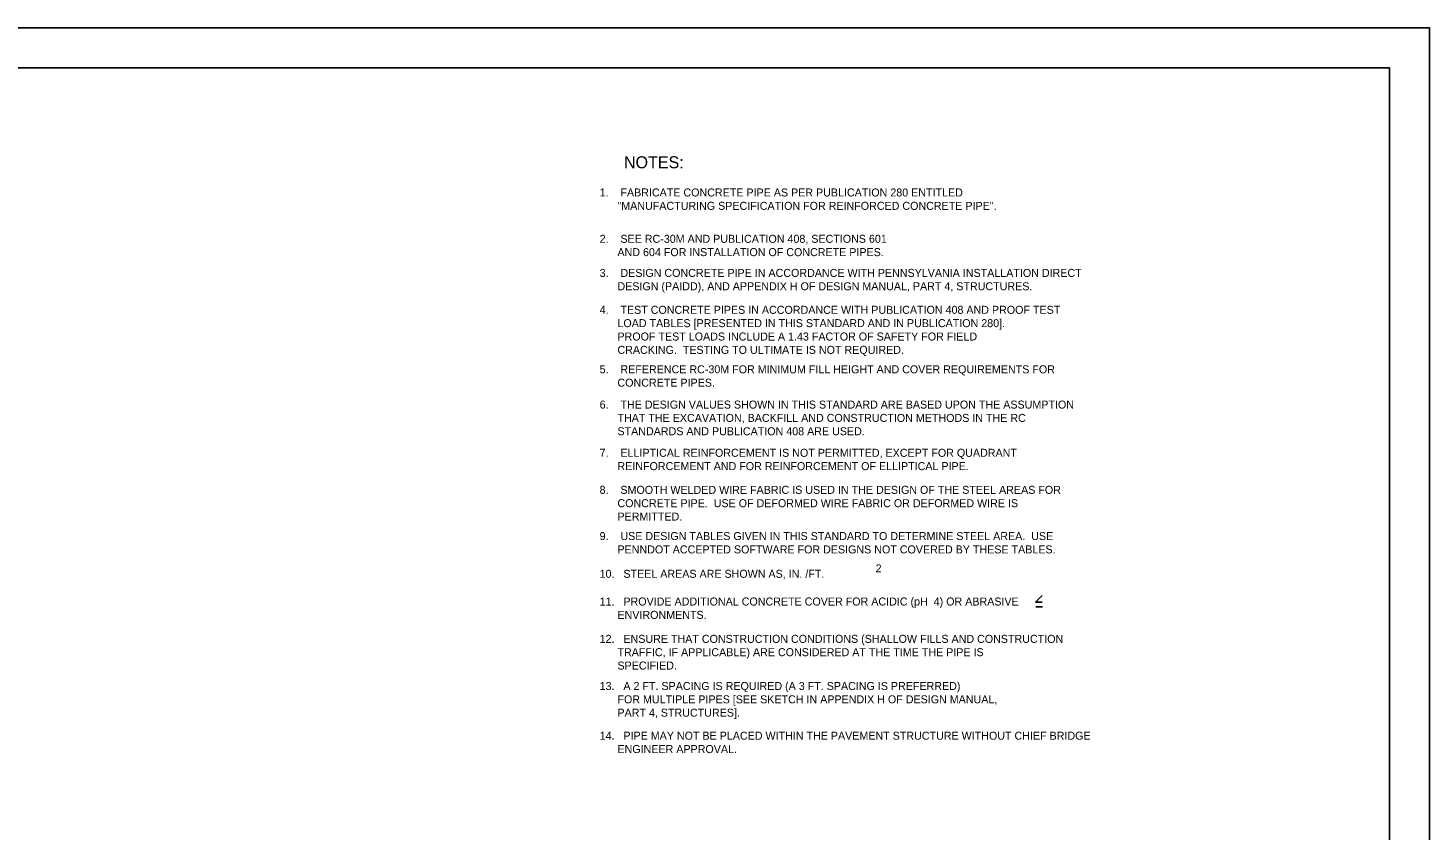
# Model space of a CAD drawing. Extents: x -22562 to -18409, y 3991 to 7171.
# Drawn here: x -21751 to -21227, y 6661 to 6961 of the extents above; entities that cross this region are included whole.
import ezdxf

# ---------------------------------------------------------------- set-up
doc = ezdxf.new("R2010")
doc.units = 0
doc.layers.add('2', color=7, linetype='Continuous')
doc.layers.add('PLT-BNDY', color=7, linetype='Continuous')

msp = doc.modelspace()

# ---------------------------------------------------------------- linework, layer by layer
at = {"layer": '2'}
for p, q in [((-22026.85, 6946.37), (-21240.85, 6946.37)), ((-21240.85, 6946.37), (-21240.85, 6382.37)), ((-21371.1, 6748.61), (-21373.69, 6746.02)), ((-21373.69, 6746.02), (-21371.1, 6746.02)), ((-21373.57, 6744.34), (-21370.97, 6744.34))]:
    msp.add_line(p, q, dxfattribs=at)
at = {"layer": 'PLT-BNDY'}
msp.add_lwpolyline([(-22066.85, 6961.37), (-21225.85, 6961.37), (-21225.85, 6367.37), (-22066.85, 6367.37)], close=True, dxfattribs=at)

# ---------------------------------------------------------------- texts
at = {"layer": '2'}
for s, height, p in [('NOTES:', 4.5, (-21527.96, 6908.75)), ('1.    FABRICATE CONCRETE PIPE AS PER PUBLICATION 280 ENTITLED', 3, (-21537.09, 6898.18)), ('      "MANUFACTURING SPECIFICATION FOR REINFORCED CONCRETE PIPE".', 3, (-21537.09, 6893.17)), ('2.    SEE RC-30M AND PUBLICATION 408, SECTIONS 601', 3, (-21537.09, 6880.81)), ('      AND 604 FOR INSTALLATION OF CONCRETE PIPES.', 3, (-21537.09, 6875.81)), ('3.    DESIGN CONCRETE PIPE IN ACCORDANCE WITH PENNSYLVANIA INSTALLATION DIRECT', 3, (-21537.09, 6868.02)), ('      DESIGN (PAIDD), AND APPENDIX H OF DESIGN MANUAL, PART 4, STRUCTURES.', 3, (-21537.09, 6863.01)), ('4.    TEST CONCRETE PIPES IN ACCORDANCE WITH PUBLICATION 408 AND PROOF TEST', 3, (-21537.09, 6854.18)), ('      LOAD TABLES [PRESENTED IN THIS STANDARD AND IN PUBLICATION 280].', 3, (-21537.09, 6849.18)), ('      PROOF TEST LOADS INCLUDE A 1.43 FACTOR OF SAFETY FOR FIELD', 3, (-21537.09, 6844.17)), ('      CRACKING.  TESTING TO ULTIMATE IS NOT REQUIRED.', 3, (-21537.09, 6839.17)), ('5.    REFERENCE RC-30M FOR MINIMUM FILL HEIGHT AND COVER REQUIREMENTS FOR', 3, (-21537.09, 6831.87)), ('      CONCRETE PIPES. ', 3, (-21537.09, 6826.86)), ('6.    THE DESIGN VALUES SHOWN IN THIS STANDARD ARE BASED UPON THE ASSUMPTION', 3, (-21537.09, 6818.65)), ('      THAT THE EXCAVATION, BACKFILL AND CONSTRUCTION METHODS IN THE RC', 3, (-21537.09, 6813.65)), ('      STANDARDS AND PUBLICATION 408 ARE USED.', 3, (-21537.09, 6808.64)), ('7.    ELLIPTICAL REINFORCEMENT IS NOT PERMITTED, EXCEPT FOR QUADRANT', 3, (-21537.09, 6800.57)), ('      REINFORCEMENT AND FOR REINFORCEMENT OF ELLIPTICAL PIPE.', 3, (-21537.09, 6795.57)), ('8.    SMOOTH WELDED WIRE FABRIC IS USED IN THE DESIGN OF THE STEEL AREAS FOR', 3, (-21537.09, 6786.68)), ('      CONCRETE PIPE.  USE OF DEFORMED WIRE FABRIC OR DEFORMED WIRE IS', 3, (-21537.09, 6781.67)), ('      PERMITTED.', 3, (-21537.09, 6776.67)), ('9.    USE DESIGN TABLES GIVEN IN THIS STANDARD TO DETERMINE STEEL AREA.  USE', 3, (-21537.09, 6769.35)), ('      PENNDOT ACCEPTED SOFTWARE FOR DESIGNS NOT COVERED BY THESE TABLES.', 3, (-21537.09, 6764.34)), ('10.   STEEL AREAS ARE SHOWN AS, IN. /FT.', 3, (-21537.09, 6755.2)), ('2', 3, (-21433.61, 6757.25)), ('11.   PROVIDE ADDITIONAL CONCRETE COVER FOR ACIDIC (pH  4) OR ABRASIVE', 3, (-21537.09, 6744.81)), ('      ENVIRONMENTS.', 3, (-21537.09, 6739.8)), ('12.   ENSURE THAT CONSTRUCTION CONDITIONS (SHALLOW FILLS AND CONSTRUCTION', 3, (-21537.09, 6730.8)), ('      TRAFFIC, IF APPLICABLE) ARE CONSIDERED AT THE TIME THE PIPE IS', 3, (-21537.09, 6725.8)), ('      SPECIFIED.', 3, (-21537.09, 6720.79)), ('13.   A 2 FT. SPACING IS REQUIRED (A 3 FT. SPACING IS PREFERRED)', 3, (-21537.09, 6713.13)), ('      FOR MULTIPLE PIPES [SEE SKETCH IN APPENDIX H OF DESIGN MANUAL,', 3, (-21537.09, 6708.13)), ('      PART 4, STRUCTURES].', 3, (-21537.09, 6703.12)), ('14.   PIPE MAY NOT BE PLACED WITHIN THE PAVEMENT STRUCTURE WITHOUT CHIEF BRIDGE', 3, (-21537.09, 6694.49)), ('      ENGINEER APPROVAL.', 3, (-21537.09, 6689.48))]:
    msp.add_text(s, height=height, dxfattribs=at).set_placement(p)

doc.saveas('drawing.dxf')
